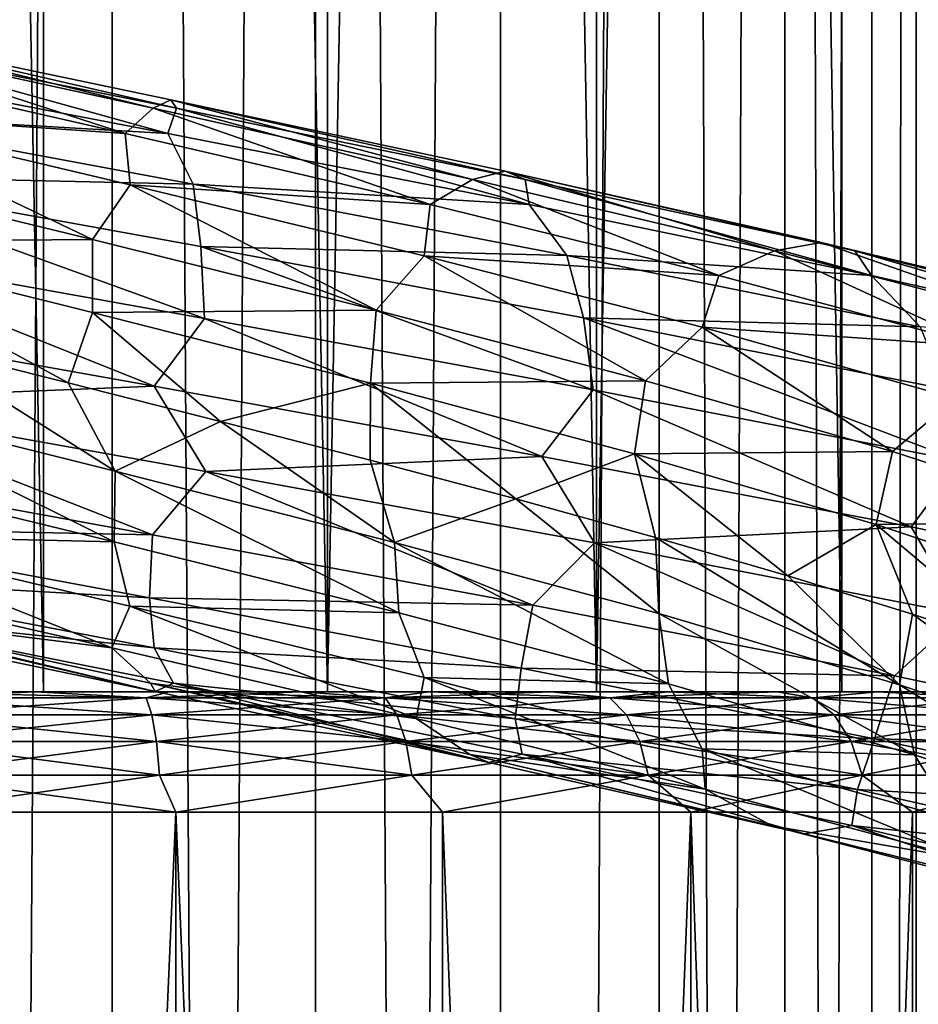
# Model space of a CAD drawing. Header units: metres. Extents: x -109 to 109, y -917 to 389.
# Tile 384 of 656: x 1 to 8.47, y -537.6 to -529.41. Entities that reach past the tile are written whole.
import ezdxf

# ---------------------------------------------------------------- set-up
doc = ezdxf.new("R2010")
doc.units = ezdxf.units.M
doc.layers.add('solid_24503124_XXX_01_SW0001', color=7, linetype='CONTINUOUS')
doc.layers.add('solid_24503124_XXX_01_SW0001_01', color=7, linetype='CONTINUOUS')

msp = doc.modelspace()

# ---------------------------------------------------------------- linework, layer by layer
at = {"layer": 'solid_24503124_XXX_01_SW0001'}
for points in [[(1.19961, -410, -12.944529), (-1.198704, -535, -12.944597), (-1.199508, -410, -12.944538)], [(1.19961, -410, -12.944529), (1.198704, -535, -12.944597), (-1.198704, -535, -12.944597)], [(1.767249, -701, -391.68576), (1.767193, -437, -391.68573), (0, -437, -391.5)], [(0, -701, -391.5), (1.767249, -701, -391.68576), (0, -437, -391.5)], [(-0.592989, -529.483887, -16.234524), (2.302049, -530.146912, -16.803442), (-0.668552, -529.554016, -16.94623)], [(-0.611028, -529.555908, -15.519527), (2.109582, -530.148804, -15.388528), (-0.592989, -529.483887, -16.234524)], [(2.109582, -530.148804, -15.388528), (2.256816, -530.077759, -16.0888), (-0.592989, -529.483887, -16.234524)], [(-0.668552, -529.554016, -16.94623), (2.231446, -530.357483, -17.481138), (-0.841772, -529.767395, -17.601917)], [(-0.716842, -529.769104, -14.852447), (1.875782, -530.35907, -14.751753), (-0.611028, -529.555908, -15.519527)], [(1.875782, -530.35907, -14.751753), (2.109582, -530.148804, -15.388528), (-0.611028, -529.555908, -15.519527)], [(-0.841772, -529.767395, -17.601917), (2.231446, -530.357483, -17.481138), (-0.742057, -530.187439, -18.17058)], [(-0.586729, -530.191345, -14.295144), (1.875782, -530.35907, -14.751753), (-0.716842, -529.769104, -14.852447)], [(-0.801254, -530.653503, -13.850875), (1.605399, -531.240234, -13.781503), (-0.586729, -530.191345, -14.295144)], [(-0.742057, -530.187439, -18.17058), (2.441063, -530.779846, -18.022203), (-0.754079, -530.706238, -18.605051)], [(2.231446, -530.357483, -17.481138), (2.441063, -530.779846, -18.022203), (-0.742057, -530.187439, -18.17058)], [(1.605399, -531.240234, -13.781503), (1.917247, -530.783691, -14.178966), (-0.586729, -530.191345, -14.295144)], [(-0.754079, -530.706238, -18.605051), (2.536741, -531.896179, -18.730049), (-0.771379, -531.303772, -18.884218)], [(2.441063, -530.779846, -18.022203), (2.50563, -531.298767, -18.452055), (-0.754079, -530.706238, -18.605051)], [(-0.771379, -531.303772, -18.884218), (2.117649, -532.457092, -18.881323), (-1.177117, -531.870605, -18.962351)], [(2.103364, -533.69342, -18.50569), (-1.122771, -533.107544, -18.590109), (-0.762675, -532.575745, -18.886497)], [(1.783667, -533.752075, -13.763273), (-0.584419, -532.57312, -13.5854), (-0.638761, -533.161438, -13.862901)], [(1.783667, -533.752075, -13.763273), (1.792995, -533.164795, -13.48001), (-0.584419, -532.57312, -13.5854)], [(1.783667, -533.752075, -13.763273), (-0.638761, -533.161438, -13.862901), (-0.589278, -533.695618, -14.300067)], [(1.766435, -534.633057, -14.771429), (-0.817891, -534.04541, -14.853435), (-0.634088, -534.3349, -15.52557)], [(2.125252, -534.995483, -16.113943), (-0.714795, -534.404175, -16.236853), (-0.692268, -534.333313, -16.952246)], [(3.557269, -535, 12.503851), (-3.557269, -535, 12.503851), (-5.795265, -535, 11.636799)], [(5.795265, -535, 11.636799), (3.557269, -535, 12.503851), (-5.795265, -535, 11.636799)], [(0, -535, 11.5), (5.795265, -535, 11.636799), (-5.795265, -535, 11.636799)], [(1.198704, -535, 12.944597), (-1.198704, -535, 12.944597), (-3.557269, -535, 12.503851)], [(3.557269, -535, 12.503851), (1.198704, -535, 12.944597), (-3.557269, -535, 12.503851)], [(2.050614, -535.04895, 11.629611), (1.127188, -535, 11.44462), (0, -535, 11.5)], [(0, -535.04895, 11.809017), (2.050614, -535.04895, 11.629611), (0, -535, 11.5)], [(2.099066, -535.191162, 11.904395), (2.050614, -535.04895, 11.629611), (0, -535.04895, 11.809017)], [(2.099066, -535.191162, 11.904395), (0, -535.04895, 11.809017), (0, -535.191162, 12.088039)], [(2.296869, -536, -12.287164), (2.296768, -589, -12.287185), (0, -589, -12.5)], [(0, -536, -12.5), (2.296869, -536, -12.287164), (0, -589, -12.5)]]:
    msp.add_3dface(points, dxfattribs=at)
at = {"layer": 'solid_24503124_XXX_01_SW0001_01'}
for points in [[(-1.199402, -410, 12.944548), (-1.198704, -535, 12.944597), (1.198704, -535, 12.944597)], [(-1.199402, -410, 12.944548), (1.198704, -535, 12.944597), (1.199402, -410, 12.944548)], [(1.199402, -410, 12.944548), (1.198704, -535, 12.944597), (3.557269, -535, 12.503851)], [(1.19961, -410, -12.944529), (3.557269, -535, -12.503851), (1.198704, -535, -12.944597)], [(1.199402, -410, 12.944548), (3.557269, -535, 12.503851), (3.557692, -410, 12.503706)], [(3.557568, -410, -12.503741), (3.557269, -535, -12.503851), (1.19961, -410, -12.944529)], [(3.557692, -410, 12.503706), (3.557269, -535, 12.503851), (5.795265, -535, 11.636799)], [(5.79467, -410, -11.637084), (5.795265, -535, -11.636799), (3.557269, -535, -12.503851)], [(5.79467, -410, -11.637084), (3.557269, -535, -12.503851), (3.557568, -410, -12.503741)], [(3.557692, -410, 12.503706), (5.795265, -535, 11.636799), (5.794521, -410, 11.637158)], [(5.794521, -410, 11.637158), (5.795265, -535, 11.636799), (7.834196, -535, 10.374236)], [(5.794521, -410, 11.637158), (7.834196, -535, 10.374236), (7.834294, -410, 10.374181)], [(7.834188, -410, -10.374262), (5.795265, -535, -11.636799), (5.79467, -410, -11.637084)], [(7.834188, -410, -10.374262), (7.834196, -535, -10.374236), (5.795265, -535, -11.636799)], [(7.834188, -410, -10.374262), (9.606456, -535, -8.758754), (7.834196, -535, -10.374236)], [(9.607141, -410, -8.758013), (9.606456, -535, -8.758754), (7.834188, -410, -10.374262)], [(7.834294, -410, 10.374181), (7.834196, -535, 10.374236), (9.606456, -535, 8.758754)], [(7.834294, -410, 10.374181), (9.606456, -535, 8.758754), (9.607066, -410, 8.758096)], [(0, -701, -408.5), (0, -437, -408.5), (1.767193, -437, -408.31427)], [(1.767249, -701, -408.31424), (0, -701, -408.5), (1.767193, -437, -408.31427)], [(3.457262, -701, -392.234863), (3.457402, -437, -392.234924), (1.767193, -437, -391.68573)], [(1.767249, -701, -391.68576), (3.457262, -701, -392.234863), (1.767193, -437, -391.68573)], [(1.767249, -701, -408.31424), (1.767193, -437, -408.31427), (3.457402, -437, -407.765076)], [(3.457262, -701, -407.765137), (1.767249, -701, -408.31424), (3.457402, -437, -407.765076)], [(3.457262, -701, -392.234863), (4.996175, -701, -393.123352), (3.457402, -437, -392.234924)], [(3.457262, -701, -407.765137), (3.457402, -437, -407.765076), (4.996158, -437, -406.876648)], [(4.996175, -701, -406.876648), (3.457262, -701, -407.765137), (4.996158, -437, -406.876648)], [(4.996175, -701, -393.123352), (4.996158, -437, -393.123352), (3.457402, -437, -392.234924)], [(4.996175, -701, -393.123352), (6.316738, -437, -394.312408), (4.996158, -437, -393.123352)], [(4.996175, -701, -406.876648), (4.996158, -437, -406.876648), (6.316738, -437, -405.687592)], [(4.996175, -701, -393.123352), (6.316731, -701, -394.312378), (6.316738, -437, -394.312408)], [(6.316731, -701, -405.687622), (4.996175, -701, -406.876648), (6.316738, -437, -405.687592)], [(6.316731, -701, -394.312378), (7.361216, -701, -395.75), (6.316738, -437, -394.312408)], [(6.316731, -701, -405.687622), (6.316738, -437, -405.687592), (7.361266, -437, -404.249908)], [(7.361216, -701, -404.25), (6.316731, -701, -405.687622), (7.361266, -437, -404.249908)], [(7.361216, -701, -395.75), (7.361266, -437, -395.750092), (6.316738, -437, -394.312408)], [(7.361216, -701, -395.75), (8.083981, -701, -397.373352), (7.361266, -437, -395.750092)], [(7.361216, -701, -404.25), (7.361266, -437, -404.249908), (8.083978, -437, -402.626648)], [(8.083981, -701, -402.626648), (7.361216, -701, -404.25), (8.083978, -437, -402.626648)], [(8.083981, -701, -397.373352), (8.083978, -437, -397.373352), (7.361266, -437, -395.750092)], [(8.083981, -701, -397.373352), (8.453425, -437, -399.111481), (8.083978, -437, -397.373352)], [(8.083981, -701, -402.626648), (8.083978, -437, -402.626648), (8.453425, -437, -400.888519)], [(8.083981, -701, -397.373352), (8.453436, -701, -399.111511), (8.453425, -437, -399.111481)], [(8.453436, -701, -400.888489), (8.083981, -701, -402.626648), (8.453425, -437, -400.888519)], [(8.453436, -701, -400.888489), (8.453425, -437, -400.888519), (8.453425, -437, -399.111481)], [(8.453436, -701, -399.111511), (8.453436, -701, -400.888489), (8.453425, -437, -399.111481)], [(-0.592989, -529.483887, -16.234524), (2.256816, -530.077759, -16.0888), (2.302049, -530.146912, -16.803442)], [(-0.668552, -529.554016, -16.94623), (2.302049, -530.146912, -16.803442), (2.231446, -530.357483, -17.481138)], [(2.109582, -530.148804, -15.388528), (4.764894, -530.74176, -14.782726), (2.256816, -530.077759, -16.0888)], [(2.256816, -530.077759, -16.0888), (5.201401, -530.739807, -16.142244), (2.302049, -530.146912, -16.803442)], [(2.256816, -530.077759, -16.0888), (5.036557, -530.671631, -15.445016), (5.201401, -530.739807, -16.142244)], [(4.764894, -530.74176, -14.782726), (5.036557, -530.671631, -15.445016), (2.256816, -530.077759, -16.0888)], [(1.875782, -530.35907, -14.751753), (4.410882, -530.948975, -14.200641), (2.109582, -530.148804, -15.388528)], [(4.410882, -530.948975, -14.200641), (4.764894, -530.74176, -14.782726), (2.109582, -530.148804, -15.388528)], [(2.302049, -530.146912, -16.803442), (5.236202, -530.94751, -16.826326), (2.231446, -530.357483, -17.481138)], [(2.302049, -530.146912, -16.803442), (5.201401, -530.739807, -16.142244), (5.236202, -530.94751, -16.826326)], [(-0.586729, -530.191345, -14.295144), (1.917247, -530.783691, -14.178966), (1.875782, -530.35907, -14.751753)], [(1.917247, -530.783691, -14.178966), (4.410882, -530.948975, -14.200641), (1.875782, -530.35907, -14.751753)], [(2.231446, -530.357483, -17.481138), (5.236202, -530.94751, -16.826326), (2.441063, -530.779846, -18.022203)], [(-0.801254, -530.653503, -13.850875), (-0.757519, -531.259644, -13.574944), (1.605399, -531.240234, -13.781503)], [(-0.754079, -530.706238, -18.605051), (2.50563, -531.298767, -18.452055), (2.536741, -531.896179, -18.730049)], [(4.410882, -530.948975, -14.200641), (6.812292, -531.538879, -13.218036), (4.764894, -530.74176, -14.782726)], [(4.764894, -530.74176, -14.782726), (7.274341, -531.334656, -13.723425), (5.036557, -530.671631, -15.445016)], [(6.812292, -531.538879, -13.218036), (7.274341, -531.334656, -13.723425), (4.764894, -530.74176, -14.782726)], [(5.036557, -530.671631, -15.445016), (7.94154, -531.332703, -14.985883), (5.201401, -530.739807, -16.142244)], [(5.036557, -530.671631, -15.445016), (7.661624, -531.265564, -14.32596), (7.94154, -531.332703, -14.985883)], [(7.274341, -531.334656, -13.723425), (7.661624, -531.265564, -14.32596), (5.036557, -530.671631, -15.445016)], [(5.201401, -530.739807, -16.142244), (8.082175, -531.537598, -15.659994), (5.236202, -530.94751, -16.826326)], [(5.201401, -530.739807, -16.142244), (7.94154, -531.332703, -14.985883), (8.082175, -531.537598, -15.659994)], [(1.605399, -531.240234, -13.781503), (3.963314, -531.826904, -13.296107), (1.917247, -530.783691, -14.178966)], [(1.917247, -530.783691, -14.178966), (4.361981, -531.376099, -13.62616), (4.410882, -530.948975, -14.200641)], [(3.963314, -531.826904, -13.296107), (4.361981, -531.376099, -13.62616), (1.917247, -530.783691, -14.178966)], [(2.441063, -530.779846, -18.022203), (5.548739, -531.372253, -17.31872), (2.50563, -531.298767, -18.452055)], [(5.236202, -530.94751, -16.826326), (5.548739, -531.372253, -17.31872), (2.441063, -530.779846, -18.022203)], [(4.361981, -531.376099, -13.62616), (6.812292, -531.538879, -13.218036), (4.410882, -530.948975, -14.200641)], [(5.236202, -530.94751, -16.826326), (8.082175, -531.537598, -15.659994), (5.548739, -531.372253, -17.31872)], [(-0.771379, -531.303772, -18.884218), (2.536741, -531.896179, -18.730049), (2.117649, -532.457092, -18.881323)], [(1.605399, -531.240234, -13.781503), (-0.757519, -531.259644, -13.574944), (1.603522, -531.846985, -13.501845)], [(-0.757519, -531.259644, -13.574944), (0.120601, -532.110107, -13.498654), (1.402683, -532.431458, -13.426671)], [(1.603522, -531.846985, -13.501845), (-0.757519, -531.259644, -13.574944), (1.402683, -532.431458, -13.426671)], [(1.605399, -531.240234, -13.781503), (1.603522, -531.846985, -13.501845), (3.963314, -531.826904, -13.296107)], [(2.50563, -531.298767, -18.452055), (5.766461, -532.488586, -17.998976), (2.536741, -531.896179, -18.730049)], [(2.50563, -531.298767, -18.452055), (5.687874, -531.891296, -17.730505), (5.766461, -532.488586, -17.998976)], [(5.548739, -531.372253, -17.31872), (5.687874, -531.891296, -17.730505), (2.50563, -531.298767, -18.452055)], [(7.274341, -531.334656, -13.723425), (9.559435, -531.927612, -12.241682), (7.661624, -531.265564, -14.32596)], [(7.661624, -531.265564, -14.32596), (10.436771, -531.925598, -13.368262), (7.94154, -531.332703, -14.985883)], [(7.661624, -531.265564, -14.32596), (10.049594, -531.859436, -12.764397), (10.436771, -531.925598, -13.368262)], [(9.559435, -531.927612, -12.241682), (10.049594, -531.859436, -12.764397), (7.661624, -531.265564, -14.32596)], [(3.963314, -531.826904, -13.296107), (6.20238, -532.413635, -12.410845), (4.361981, -531.376099, -13.62616)], [(4.361981, -531.376099, -13.62616), (6.673436, -531.968445, -12.656088), (6.812292, -531.538879, -13.218036)], [(6.20238, -532.413635, -12.410845), (6.673436, -531.968445, -12.656088), (4.361981, -531.376099, -13.62616)], [(5.548739, -531.372253, -17.31872), (8.486836, -531.964722, -16.084778), (5.687874, -531.891296, -17.730505)], [(8.082175, -531.537598, -15.659994), (8.486836, -531.964722, -16.084778), (5.548739, -531.372253, -17.31872)], [(6.812292, -531.538879, -13.218036), (9.005826, -532.128845, -11.832915), (7.274341, -531.334656, -13.723425)], [(9.005826, -532.128845, -11.832915), (9.559435, -531.927612, -12.241682), (7.274341, -531.334656, -13.723425)], [(7.94154, -531.332703, -14.985883), (10.681392, -532.127686, -14.01653), (8.082175, -531.537598, -15.659994)], [(7.94154, -531.332703, -14.985883), (10.436771, -531.925598, -13.368262), (10.681392, -532.127686, -14.01653)], [(6.673436, -531.968445, -12.656088), (9.005826, -532.128845, -11.832915), (6.812292, -531.538879, -13.218036)], [(8.082175, -531.537598, -15.659994), (10.681392, -532.127686, -14.01653), (8.486836, -531.964722, -16.084778)], [(-0.762675, -532.575745, -18.886497), (-1.177117, -531.870605, -18.962351), (2.117649, -532.457092, -18.881323)], [(1.603522, -531.846985, -13.501845), (1.402683, -532.431458, -13.426671), (2.66911, -532.752014, -13.233439)], [(3.963314, -531.826904, -13.296107), (1.603522, -531.846985, -13.501845), (3.915778, -532.434387, -13.020167)], [(3.915778, -532.434387, -13.020167), (1.603522, -531.846985, -13.501845), (2.66911, -532.752014, -13.233439)], [(3.963314, -531.826904, -13.296107), (3.915778, -532.434387, -13.020167), (6.20238, -532.413635, -12.410845)], [(2.536741, -531.896179, -18.730049), (5.340167, -533.042053, -18.233219), (2.117649, -532.457092, -18.881323)], [(2.536741, -531.896179, -18.730049), (5.766461, -532.488586, -17.998976), (5.340167, -533.042053, -18.233219)], [(5.687874, -531.891296, -17.730505), (8.81995, -533.080994, -16.716612), (5.766461, -532.488586, -17.998976)], [(5.687874, -531.891296, -17.730505), (8.696226, -532.483826, -16.465704), (8.81995, -533.080994, -16.716612)], [(8.486836, -531.964722, -16.084778), (8.696226, -532.483826, -16.465704), (5.687874, -531.891296, -17.730505)], [(6.20238, -532.413635, -12.410845), (8.254369, -533.000305, -11.152046), (6.673436, -531.968445, -12.656088)], [(6.673436, -531.968445, -12.656088), (8.77948, -532.560791, -11.297218), (9.005826, -532.128845, -11.832915)], [(8.254369, -533.000305, -11.152046), (8.77948, -532.560791, -11.297218), (6.673436, -531.968445, -12.656088)], [(-0.584419, -532.57312, -13.5854), (1.792995, -533.164795, -13.48001), (0.120601, -532.110107, -13.498654)], [(1.792995, -533.164795, -13.48001), (1.402683, -532.431458, -13.426671), (0.120601, -532.110107, -13.498654)], [(2.546579, -533.168335, -18.730659), (-0.762675, -532.575745, -18.886497), (2.117649, -532.457092, -18.881323)], [(1.792995, -533.164795, -13.48001), (2.66911, -532.752014, -13.233439), (1.402683, -532.431458, -13.426671)], [(2.546579, -533.168335, -18.730659), (2.117649, -532.457092, -18.881323), (5.340167, -533.042053, -18.233219)], [(3.915778, -532.434387, -13.020167), (2.66911, -532.752014, -13.233439), (3.913032, -533.073059, -12.919768)], [(3.915778, -532.434387, -13.020167), (3.913032, -533.073059, -12.919768), (5.123696, -533.394592, -12.488996)], [(6.20238, -532.413635, -12.410845), (3.915778, -532.434387, -13.020167), (6.110343, -533.02179, -12.146059)], [(6.110343, -533.02179, -12.146059), (3.915778, -532.434387, -13.020167), (5.123696, -533.394592, -12.488996)], [(6.20238, -532.413635, -12.410845), (6.110343, -533.02179, -12.146059), (8.254369, -533.000305, -11.152046)], [(5.766461, -532.488586, -17.998976), (8.409599, -533.628296, -17.036757), (5.340167, -533.042053, -18.233219)], [(5.766461, -532.488586, -17.998976), (8.81995, -533.080994, -16.716612), (8.409599, -533.628296, -17.036757)], [(2.103364, -533.69342, -18.50569), (-0.762675, -532.575745, -18.886497), (2.546579, -533.168335, -18.730659)], [(8.254369, -533.000305, -11.152046), (10.057761, -533.587036, -9.556809), (8.77948, -532.560791, -11.297218)], [(1.792995, -533.164795, -13.48001), (4.115121, -533.756531, -12.960478), (2.66911, -532.752014, -13.233439)], [(4.115121, -533.756531, -12.960478), (3.913032, -533.073059, -12.919768), (2.66911, -532.752014, -13.233439)], [(6.110343, -533.02179, -12.146059), (5.123696, -533.394592, -12.488996), (6.284709, -533.715149, -11.947518)], [(8.254369, -533.000305, -11.152046), (6.110343, -533.02179, -12.146059), (8.120147, -533.609131, -10.905467)], [(6.110343, -533.02179, -12.146059), (6.284709, -533.715149, -11.947518), (7.386197, -534.034912, -11.30015)], [(8.120147, -533.609131, -10.905467), (6.110343, -533.02179, -12.146059), (7.386197, -534.034912, -11.30015)], [(8.254369, -533.000305, -11.152046), (8.120147, -533.609131, -10.905467), (10.057761, -533.587036, -9.556809)], [(-1.073955, -533.630554, -18.159067), (-1.122771, -533.107544, -18.590109), (2.103364, -533.69342, -18.50569)], [(5.777092, -533.760925, -17.997583), (2.546579, -533.168335, -18.730659), (5.340167, -533.042053, -18.233219)], [(4.115121, -533.756531, -12.960478), (5.123696, -533.394592, -12.488996), (3.913032, -533.073059, -12.919768)], [(5.777092, -533.760925, -17.997583), (5.340167, -533.042053, -18.233219), (8.409599, -533.628296, -17.036757)], [(8.81995, -533.080994, -16.716612), (11.218936, -534.212952, -15.333603), (8.409599, -533.628296, -17.036757)], [(4.151271, -534.342712, -13.242322), (1.792995, -533.164795, -13.48001), (1.783667, -533.752075, -13.763273)], [(4.151271, -534.342712, -13.242322), (4.115121, -533.756531, -12.960478), (1.792995, -533.164795, -13.48001)], [(5.265815, -534.279236, -17.864338), (2.103364, -533.69342, -18.50569), (2.546579, -533.168335, -18.730659)], [(5.265815, -534.279236, -17.864338), (2.546579, -533.168335, -18.730659), (5.777092, -533.760925, -17.997583)], [(4.115121, -533.756531, -12.960478), (6.311787, -534.348206, -12.044908), (5.123696, -533.394592, -12.488996)], [(6.311787, -534.348206, -12.044908), (6.284709, -533.715149, -11.947518), (5.123696, -533.394592, -12.488996)], [(10.057761, -533.587036, -9.556809), (8.120147, -533.609131, -10.905467), (9.884868, -534.196533, -9.335159)], [(2.079292, -534.216797, -18.072428), (-1.073955, -533.630554, -18.159067), (2.103364, -533.69342, -18.50569)], [(-0.946098, -534.046631, -17.602827), (-1.073955, -533.630554, -18.159067), (2.079292, -534.216797, -18.072428)], [(8.830955, -534.353516, -16.712984), (5.777092, -533.760925, -17.997583), (8.409599, -533.628296, -17.036757)], [(8.120147, -533.609131, -10.905467), (7.386197, -534.034912, -11.30015), (8.421657, -534.354797, -10.550357)], [(8.120147, -533.609131, -10.905467), (8.421657, -534.354797, -10.550357), (9.384465, -534.675659, -9.703531)], [(9.884868, -534.196533, -9.335159), (8.120147, -533.609131, -10.905467), (9.384465, -534.675659, -9.703531)], [(8.830955, -534.353516, -16.712984), (8.409599, -533.628296, -17.036757), (11.218936, -534.212952, -15.333603)], [(-0.589278, -533.695618, -14.300067), (-0.817891, -534.04541, -14.853435), (1.766435, -534.633057, -14.771429)], [(1.915365, -534.287903, -14.184288), (-0.589278, -533.695618, -14.300067), (1.766435, -534.633057, -14.771429)], [(1.783667, -533.752075, -13.763273), (-0.589278, -533.695618, -14.300067), (1.915365, -534.287903, -14.184288)], [(4.151271, -534.342712, -13.242322), (1.783667, -533.752075, -13.763273), (1.915365, -534.287903, -14.184288)], [(2.079292, -534.216797, -18.072428), (2.103364, -533.69342, -18.50569), (5.265815, -534.279236, -17.864338)], [(6.392746, -534.933411, -12.318048), (6.311787, -534.348206, -12.044908), (4.115121, -533.756531, -12.960478)], [(6.392746, -534.933411, -12.318048), (4.115121, -533.756531, -12.960478), (4.151271, -534.342712, -13.242322)], [(8.270804, -534.865051, -16.687206), (5.265815, -534.279236, -17.864338), (5.777092, -533.760925, -17.997583)], [(8.270804, -534.865051, -16.687206), (5.777092, -533.760925, -17.997583), (8.830955, -534.353516, -16.712984)], [(8.314633, -534.93988, -10.7602), (7.386197, -534.034912, -11.30015), (6.284709, -533.715149, -11.947518)], [(6.311787, -534.348206, -12.044908), (8.314633, -534.93988, -10.7602), (6.284709, -533.715149, -11.947518)], [(2.118537, -534.634705, -17.501364), (-0.946098, -534.046631, -17.602827), (2.079292, -534.216797, -18.072428)], [(-0.692268, -534.333313, -16.952246), (-0.946098, -534.046631, -17.602827), (2.118537, -534.634705, -17.501364)], [(8.314633, -534.93988, -10.7602), (8.421657, -534.354797, -10.550357), (7.386197, -534.034912, -11.30015)], [(5.169501, -534.803101, -17.441078), (2.079292, -534.216797, -18.072428), (5.265815, -534.279236, -17.864338)], [(2.118537, -534.634705, -17.501364), (2.079292, -534.216797, -18.072428), (5.169501, -534.803101, -17.441078)], [(-0.634088, -534.3349, -15.52557), (-0.714795, -534.404175, -16.236853), (2.125252, -534.995483, -16.113943)], [(2.277427, -534.92572, -16.813812), (-0.692268, -534.333313, -16.952246), (2.118537, -534.634705, -17.501364)], [(2.125252, -534.995483, -16.113943), (-0.692268, -534.333313, -16.952246), (2.277427, -534.92572, -16.813812)], [(2.085675, -534.927307, -15.398802), (-0.634088, -534.3349, -15.52557), (2.125252, -534.995483, -16.113943)], [(1.766435, -534.633057, -14.771429), (-0.634088, -534.3349, -15.52557), (2.085675, -534.927307, -15.398802)], [(1.915365, -534.287903, -14.184288), (1.766435, -534.633057, -14.771429), (4.296977, -535.220642, -14.242032)], [(4.360834, -534.880188, -13.631802), (1.915365, -534.287903, -14.184288), (4.296977, -535.220642, -14.242032)], [(4.151271, -534.342712, -13.242322), (1.915365, -534.287903, -14.184288), (4.360834, -534.880188, -13.631802)], [(6.392746, -534.933411, -12.318048), (4.151271, -534.342712, -13.242322), (4.360834, -534.880188, -13.631802)], [(5.169501, -534.803101, -17.441078), (5.265815, -534.279236, -17.864338), (8.270804, -534.865051, -16.687206)], [(8.438634, -535.524048, -11.017668), (8.314633, -534.93988, -10.7602), (6.311787, -534.348206, -12.044908)], [(8.438634, -535.524048, -11.017668), (6.311787, -534.348206, -12.044908), (6.392746, -534.933411, -12.318048)], [(11.027102, -535.450928, -15.009392), (8.270804, -534.865051, -16.687206), (8.830955, -534.353516, -16.712984)], [(8.314633, -534.93988, -10.7602), (10.063121, -535.531555, -9.145739), (8.421657, -534.354797, -10.550357)], [(10.063121, -535.531555, -9.145739), (9.384465, -534.675659, -9.703531), (8.421657, -534.354797, -10.550357)], [(4.296977, -535.220642, -14.242032), (1.766435, -534.633057, -14.771429), (2.085675, -534.927307, -15.398802)], [(5.118577, -535.222778, -16.868994), (2.118537, -534.634705, -17.501364), (5.169501, -534.803101, -17.441078)], [(2.277427, -534.92572, -16.813812), (2.118537, -534.634705, -17.501364), (5.118577, -535.222778, -16.868994)], [(5.118577, -535.222778, -16.868994), (5.169501, -534.803101, -17.441078), (8.104913, -535.389343, -16.285934)], [(8.104913, -535.389343, -16.285934), (5.169501, -534.803101, -17.441078), (8.270804, -534.865051, -16.687206)], [(4.360834, -534.880188, -13.631802), (4.296977, -535.220642, -14.242032), (6.698265, -535.808289, -13.283037)], [(6.673082, -535.472473, -12.661951), (4.360834, -534.880188, -13.631802), (6.698265, -535.808289, -13.283037)], [(6.392746, -534.933411, -12.318048), (4.360834, -534.880188, -13.631802), (6.673082, -535.472473, -12.661951)], [(8.104913, -535.389343, -16.285934), (8.270804, -534.865051, -16.687206), (11.027102, -535.450928, -15.009392)], [(-5.795265, -535, -11.636799), (-3.557269, -535, -12.503851), (5.795265, -535, -11.636799)], [(0, -535, -11.5), (-5.795265, -535, -11.636799), (5.795265, -535, -11.636799)], [(-3.557269, -535, -12.503851), (3.557269, -535, -12.503851), (5.795265, -535, -11.636799)], [(-3.557269, -535, -12.503851), (-1.198704, -535, -12.944597), (3.557269, -535, -12.503851)], [(-1.198704, -535, -12.944597), (1.198704, -535, -12.944597), (3.557269, -535, -12.503851)], [(0, -535, 11.5), (1.127188, -535, 11.44462), (5.795265, -535, 11.636799)], [(1.127188, -535, -11.44462), (0, -535, -11.5), (5.795265, -535, -11.636799)], [(0, -535.04895, -11.809017), (0, -535, -11.5), (1.127188, -535, -11.44462)], [(2.050614, -535.04895, -11.629611), (0, -535.04895, -11.809017), (1.127188, -535, -11.44462)], [(1.127188, -535, 11.44462), (2.243567, -535, 11.279025), (5.795265, -535, 11.636799)], [(2.243567, -535, -11.279025), (1.127188, -535, -11.44462), (5.795265, -535, -11.636799)], [(2.050614, -535.04895, -11.629611), (1.127188, -535, -11.44462), (2.243567, -535, -11.279025)], [(2.050614, -535.04895, 11.629611), (2.243567, -535, 11.279025), (1.127188, -535, 11.44462)], [(2.050614, -535.04895, -11.629611), (2.243567, -535, -11.279025), (3.338248, -535, -11.004817)], [(4.038922, -535.04895, -11.096847), (2.050614, -535.04895, -11.629611), (3.338248, -535, -11.004817)], [(2.050614, -535.04895, 11.629611), (4.038922, -535.04895, 11.096847), (2.243567, -535, 11.279025)], [(2.085675, -534.927307, -15.398802), (2.125252, -534.995483, -16.113943), (4.899835, -535.586853, -15.496554)], [(4.740979, -535.519714, -14.797731), (2.085675, -534.927307, -15.398802), (4.899835, -535.586853, -15.496554)], [(4.296977, -535.220642, -14.242032), (2.085675, -534.927307, -15.398802), (4.740979, -535.519714, -14.797731)], [(4.899835, -535.586853, -15.496554), (2.125252, -534.995483, -16.113943), (2.277427, -534.92572, -16.813812)], [(2.243567, -535, 11.279025), (3.338248, -535, 11.004817), (5.795265, -535, 11.636799)], [(2.243567, -535, -11.279025), (5.795265, -535, -11.636799), (7.834196, -535, -10.374236)], [(3.338248, -535, -11.004817), (2.243567, -535, -11.279025), (7.834196, -535, -10.374236)], [(4.038922, -535.04895, 11.096847), (3.338248, -535, 11.004817), (2.243567, -535, 11.279025)], [(5.176735, -535.518127, -16.15749), (2.277427, -534.92572, -16.813812), (5.118577, -535.222778, -16.868994)], [(4.899835, -535.586853, -15.496554), (2.277427, -534.92572, -16.813812), (5.176735, -535.518127, -16.15749)], [(3.338248, -535, 11.004817), (4.400902, -535, 10.624596), (5.795265, -535, 11.636799)], [(4.400902, -535, -10.624596), (3.338248, -535, -11.004817), (7.834196, -535, -10.374236)], [(4.038922, -535.04895, -11.096847), (3.338248, -535, -11.004817), (4.400902, -535, -10.624596)], [(4.038922, -535.04895, 11.096847), (4.400902, -535, 10.624596), (3.338248, -535, 11.004817)], [(4.038922, -535.04895, -11.096847), (4.400902, -535, -10.624596), (5.421025, -535, -10.14211)], [(5.904509, -535.04895, -10.226909), (4.038922, -535.04895, -11.096847), (5.421025, -535, -10.14211)], [(4.038922, -535.04895, 11.096847), (5.904509, -535.04895, 10.226909), (4.400902, -535, 10.624596)], [(4.400902, -535, 10.624596), (7.834196, -535, 10.374236), (5.795265, -535, 11.636799)], [(4.400902, -535, 10.624596), (5.421025, -535, 10.14211), (7.834196, -535, 10.374236)], [(5.421025, -535, -10.14211), (4.400902, -535, -10.624596), (7.834196, -535, -10.374236)], [(5.904509, -535.04895, 10.226909), (5.421025, -535, 10.14211), (4.400902, -535, 10.624596)], [(5.421025, -535, 10.14211), (6.389102, -535, 9.561869), (7.834196, -535, 10.374236)], [(5.421025, -535, -10.14211), (7.834196, -535, -10.374236), (9.606456, -535, -8.758754)], [(6.389102, -535, -9.561869), (5.421025, -535, -10.14211), (9.606456, -535, -8.758754)], [(5.904509, -535.04895, -10.226909), (5.421025, -535, -10.14211), (6.389102, -535, -9.561869)], [(5.904509, -535.04895, 10.226909), (6.389102, -535, 9.561869), (5.421025, -535, 10.14211)], [(5.904509, -535.04895, -10.226909), (6.389102, -535, -9.561869), (7.295481, -535, -8.889649)], [(7.59069, -535.04895, -9.046232), (5.904509, -535.04895, -10.226909), (7.295481, -535, -8.889649)], [(5.904509, -535.04895, 10.226909), (7.59069, -535.04895, 9.046232), (6.389102, -535, 9.561869)], [(6.389102, -535, 9.561869), (7.295481, -535, 8.889649), (7.834196, -535, 10.374236)], [(7.295481, -535, -8.889649), (6.389102, -535, -9.561869), (9.606456, -535, -8.758754)], [(7.59069, -535.04895, 9.046232), (7.295481, -535, 8.889649), (6.389102, -535, 9.561869)], [(8.438634, -535.524048, -11.017668), (6.392746, -534.933411, -12.318048), (6.673082, -535.472473, -12.661951)], [(7.295481, -535, 8.889649), (9.606456, -535, 8.758754), (7.834196, -535, 10.374236)], [(7.295481, -535, 8.889649), (8.131763, -535, 8.131688), (9.606456, -535, 8.758754)], [(8.131763, -535, -8.131688), (7.295481, -535, -8.889649), (9.606456, -535, -8.758754)], [(7.59069, -535.04895, -9.046232), (7.295481, -535, -8.889649), (8.131763, -535, -8.131688)], [(7.59069, -535.04895, 9.046232), (8.131763, -535, 8.131688), (7.295481, -535, 8.889649)], [(9.046232, -535.04895, -7.59069), (7.59069, -535.04895, -9.046232), (8.131763, -535, -8.131688)], [(7.59069, -535.04895, 9.046232), (9.046232, -535.04895, 7.59069), (8.131763, -535, 8.131688)], [(8.131763, -535, 8.131688), (8.889584, -535, 7.295564), (9.606456, -535, 8.758754)], [(8.131763, -535, -8.131688), (9.606456, -535, -8.758754), (11.053084, -535, -6.843201)], [(8.889584, -535, -7.295564), (8.131763, -535, -8.131688), (11.053084, -535, -6.843201)], [(9.046232, -535.04895, -7.59069), (8.131763, -535, -8.131688), (8.889584, -535, -7.295564)], [(9.046232, -535.04895, 7.59069), (8.889584, -535, 7.295564), (8.131763, -535, 8.131688)], [(10.227201, -536.114746, -9.380729), (10.063121, -535.531555, -9.145739), (8.314633, -534.93988, -10.7602)], [(10.227201, -536.114746, -9.380729), (8.314633, -534.93988, -10.7602), (8.438634, -535.524048, -11.017668)], [(0, -535.191162, -12.088039), (0, -535.04895, -11.809017), (2.050614, -535.04895, -11.629611)], [(2.099066, -535.191162, -11.904395), (0, -535.191162, -12.088039), (2.050614, -535.04895, -11.629611)], [(2.099066, -535.191162, -11.904395), (2.050614, -535.04895, -11.629611), (4.038922, -535.04895, -11.096847)], [(4.134353, -535.191162, 11.359041), (4.038922, -535.04895, 11.096847), (2.050614, -535.04895, 11.629611)], [(4.134353, -535.191162, 11.359041), (2.050614, -535.04895, 11.629611), (2.099066, -535.191162, 11.904395)], [(2.099066, -535.191162, -11.904395), (4.038922, -535.04895, -11.096847), (4.134353, -535.191162, -11.359041)], [(4.134353, -535.191162, -11.359041), (4.038922, -535.04895, -11.096847), (5.904509, -535.04895, -10.226909)], [(6.04402, -535.191162, 10.468549), (5.904509, -535.04895, 10.226909), (4.038922, -535.04895, 11.096847)], [(6.04402, -535.191162, 10.468549), (4.038922, -535.04895, 11.096847), (4.134353, -535.191162, 11.359041)], [(4.134353, -535.191162, -11.359041), (5.904509, -535.04895, -10.226909), (6.04402, -535.191162, -10.468549)], [(6.04402, -535.191162, -10.468549), (5.904509, -535.04895, -10.226909), (7.59069, -535.04895, -9.046232)], [(7.770042, -535.191162, 9.259975), (7.59069, -535.04895, 9.046232), (5.904509, -535.04895, 10.226909)], [(7.770042, -535.191162, 9.259975), (5.904509, -535.04895, 10.226909), (6.04402, -535.191162, 10.468549)], [(6.04402, -535.191162, -10.468549), (7.59069, -535.04895, -9.046232), (7.770042, -535.191162, -9.259975)], [(7.770042, -535.191162, -9.259975), (7.59069, -535.04895, -9.046232), (9.046232, -535.04895, -7.59069)], [(9.259975, -535.191162, 7.770042), (9.046232, -535.04895, 7.59069), (7.59069, -535.04895, 9.046232)], [(9.259975, -535.191162, 7.770042), (7.59069, -535.04895, 9.046232), (7.770042, -535.191162, 9.259975)], [(7.770042, -535.191162, -9.259975), (9.046232, -535.04895, -7.59069), (9.259975, -535.191162, -7.770042)], [(2.099066, -535.191162, -11.904395), (2.137502, -535.41272, -12.122379), (0, -535.41272, -12.309386)], [(2.099066, -535.191162, -11.904395), (0, -535.41272, -12.309386), (0, -535.191162, -12.088039)], [(0, -535.191162, 12.088039), (0, -535.41272, 12.309386), (2.137502, -535.41272, 12.122379)], [(2.099066, -535.191162, 11.904395), (0, -535.191162, 12.088039), (2.137502, -535.41272, 12.122379)], [(2.099066, -535.191162, 11.904395), (2.137502, -535.41272, 12.122379), (4.210058, -535.41272, 11.567039)], [(4.134353, -535.191162, 11.359041), (2.099066, -535.191162, 11.904395), (4.210058, -535.41272, 11.567039)], [(2.099066, -535.191162, -11.904395), (4.134353, -535.191162, -11.359041), (2.137502, -535.41272, -12.122379)], [(4.134353, -535.191162, -11.359041), (4.210058, -535.41272, -11.567039), (2.137502, -535.41272, -12.122379)], [(4.134353, -535.191162, 11.359041), (4.210058, -535.41272, 11.567039), (6.154693, -535.41272, 10.660241)], [(6.04402, -535.191162, 10.468549), (4.134353, -535.191162, 11.359041), (6.154693, -535.41272, 10.660241)], [(4.134353, -535.191162, -11.359041), (6.04402, -535.191162, -10.468549), (4.210058, -535.41272, -11.567039)], [(6.04402, -535.191162, -10.468549), (6.154693, -535.41272, -10.660241), (4.210058, -535.41272, -11.567039)], [(6.698265, -535.808289, -13.283037), (4.296977, -535.220642, -14.242032), (4.740979, -535.519714, -14.797731)], [(7.964424, -535.810852, -15.727065), (5.118577, -535.222778, -16.868994), (8.104913, -535.389343, -16.285934)], [(5.176735, -535.518127, -16.15749), (5.118577, -535.222778, -16.868994), (7.964424, -535.810852, -15.727065)], [(6.04402, -535.191162, 10.468549), (6.154693, -535.41272, 10.660241), (7.912321, -535.41272, 9.429537)], [(7.770042, -535.191162, 9.259975), (6.04402, -535.191162, 10.468549), (7.912321, -535.41272, 9.429537)], [(6.04402, -535.191162, -10.468549), (7.770042, -535.191162, -9.259975), (6.154693, -535.41272, -10.660241)], [(7.770042, -535.191162, -9.259975), (7.912321, -535.41272, -9.429537), (6.154693, -535.41272, -10.660241)], [(7.770042, -535.191162, 9.259975), (7.912321, -535.41272, 9.429537), (9.429537, -535.41272, 7.912321)], [(9.259975, -535.191162, 7.770042), (7.770042, -535.191162, 9.259975), (9.429537, -535.41272, 7.912321)], [(7.770042, -535.191162, -9.259975), (9.259975, -535.191162, -7.770042), (7.912321, -535.41272, -9.429537)], [(9.259975, -535.191162, -7.770042), (9.429537, -535.41272, -7.912321), (7.912321, -535.41272, -9.429537)], [(7.964424, -535.810852, -15.727065), (8.104913, -535.389343, -16.285934), (10.796248, -535.975586, -14.641399)], [(10.796248, -535.975586, -14.641399), (8.104913, -535.389343, -16.285934), (11.027102, -535.450928, -15.009392)], [(0, -535.41272, 12.309386), (0, -535.691895, 12.451347), (2.162154, -535.691895, 12.262183)], [(2.137502, -535.41272, 12.122379), (0, -535.41272, 12.309386), (2.162154, -535.691895, 12.262183)], [(2.137502, -535.41272, -12.122379), (2.162154, -535.691895, -12.262183), (0, -535.691895, -12.451347)], [(2.137502, -535.41272, -12.122379), (0, -535.691895, -12.451347), (0, -535.41272, -12.309386)], [(2.137502, -535.41272, 12.122379), (2.162154, -535.691895, 12.262183), (4.258612, -535.691895, 11.700439)], [(4.210058, -535.41272, 11.567039), (2.137502, -535.41272, 12.122379), (4.258612, -535.691895, 11.700439)], [(2.137502, -535.41272, -12.122379), (4.210058, -535.41272, -11.567039), (2.162154, -535.691895, -12.262183)], [(4.210058, -535.41272, -11.567039), (4.258612, -535.691895, -11.700439), (2.162154, -535.691895, -12.262183)], [(4.210058, -535.41272, 11.567039), (4.258612, -535.691895, 11.700439), (6.225674, -535.691895, 10.783183)], [(6.154693, -535.41272, 10.660241), (4.210058, -535.41272, 11.567039), (6.225674, -535.691895, 10.783183)], [(4.210058, -535.41272, -11.567039), (6.154693, -535.41272, -10.660241), (4.258612, -535.691895, -11.700439)], [(6.154693, -535.41272, -10.660241), (6.225674, -535.691895, -10.783183), (4.258612, -535.691895, -11.700439)], [(6.154693, -535.41272, 10.660241), (6.225674, -535.691895, 10.783183), (8.003572, -535.691895, 9.538285)], [(7.912321, -535.41272, 9.429537), (6.154693, -535.41272, 10.660241), (8.003572, -535.691895, 9.538285)], [(6.154693, -535.41272, -10.660241), (7.912321, -535.41272, -9.429537), (6.225674, -535.691895, -10.783183)], [(7.912321, -535.41272, -9.429537), (8.003572, -535.691895, -9.538285), (6.225674, -535.691895, -10.783183)], [(6.673082, -535.472473, -12.661951), (6.698265, -535.808289, -13.283037), (8.896832, -536.395935, -11.92289)], [(8.779972, -536.064819, -11.3032), (6.673082, -535.472473, -12.661951), (8.896832, -536.395935, -11.92289)], [(8.438634, -535.524048, -11.017668), (6.673082, -535.472473, -12.661951), (8.779972, -536.064819, -11.3032)], [(7.912321, -535.41272, 9.429537), (8.003572, -535.691895, 9.538285), (9.538285, -535.691895, 8.003572)], [(9.429537, -535.41272, 7.912321), (7.912321, -535.41272, 9.429537), (9.538285, -535.691895, 8.003572)], [(7.912321, -535.41272, -9.429537), (9.429537, -535.41272, -7.912321), (8.003572, -535.691895, -9.538285)], [(9.429537, -535.41272, -7.912321), (9.538285, -535.691895, -8.003572), (8.003572, -535.691895, -9.538285)], [(4.740979, -535.519714, -14.797731), (4.899835, -535.586853, -15.496554), (7.525203, -536.178223, -14.406144)], [(7.25139, -536.112183, -13.74342), (4.740979, -535.519714, -14.797731), (7.525203, -536.178223, -14.406144)], [(6.698265, -535.808289, -13.283037), (4.740979, -535.519714, -14.797731), (7.25139, -536.112183, -13.74342)], [(7.525203, -536.178223, -14.406144), (4.899835, -535.586853, -15.496554), (5.176735, -535.518127, -16.15749)], [(7.917833, -536.110596, -15.006274), (5.176735, -535.518127, -16.15749), (7.964424, -535.810852, -15.727065)], [(7.525203, -536.178223, -14.406144), (5.176735, -535.518127, -16.15749), (7.917833, -536.110596, -15.006274)], [(10.227201, -536.114746, -9.380729), (8.438634, -535.524048, -11.017668), (8.779972, -536.064819, -11.3032)], [(0, -535.691895, 12.451347), (0, -536, 12.5), (2.296869, -536, 12.287164)], [(2.162154, -535.691895, 12.262183), (0, -535.691895, 12.451347), (2.296869, -536, 12.287164)], [(2.162154, -535.691895, -12.262183), (2.296869, -536, -12.287164), (0, -536, -12.5)], [(0, -535.691895, -12.451347), (2.162154, -535.691895, -12.262183), (0, -536, -12.5)], [(4.258612, -535.691895, 11.700439), (2.162154, -535.691895, 12.262183), (2.296869, -536, 12.287164)], [(2.162154, -535.691895, -12.262183), (4.258612, -535.691895, -11.700439), (2.296869, -536, -12.287164)], [(4.258612, -535.691895, 11.700439), (2.296869, -536, 12.287164), (4.515521, -536, 11.655903)], [(4.258612, -535.691895, -11.700439), (4.515521, -536, -11.655903), (2.296869, -536, -12.287164)], [(6.225674, -535.691895, 10.783183), (4.258612, -535.691895, 11.700439), (4.515521, -536, 11.655903)], [(4.258612, -535.691895, -11.700439), (6.225674, -535.691895, -10.783183), (4.515521, -536, -11.655903)], [(6.225674, -535.691895, 10.783183), (4.515521, -536, 11.655903), (6.580402, -536, 10.627714)], [(6.225674, -535.691895, -10.783183), (6.580402, -536, -10.627714), (4.515521, -536, -11.655903)], [(8.003572, -535.691895, 9.538285), (6.225674, -535.691895, 10.783183), (6.580402, -536, 10.627714)], [(6.225674, -535.691895, -10.783183), (8.003572, -535.691895, -9.538285), (6.580402, -536, -10.627714)], [(8.003572, -535.691895, 9.538285), (6.580402, -536, 10.627714), (8.421196, -536, 9.237612)], [(8.003572, -535.691895, -9.538285), (8.421196, -536, -9.237612), (6.580402, -536, -10.627714)], [(9.538285, -535.691895, 8.003572), (8.003572, -535.691895, 9.538285), (8.421196, -536, 9.237612)], [(8.003572, -535.691895, -9.538285), (9.538285, -535.691895, -8.003572), (8.421196, -536, -9.237612)], [(9.538285, -535.691895, 8.003572), (8.421196, -536, 9.237612), (9.975215, -536, 7.532933)], [(9.538285, -535.691895, -8.003572), (9.975215, -536, -7.532933), (8.421196, -536, -9.237612)], [(8.896832, -536.395935, -11.92289), (6.698265, -535.808289, -13.283037), (7.25139, -536.112183, -13.74342)], [(7.917833, -536.110596, -15.006274), (7.964424, -535.810852, -15.727065), (10.568844, -536.398926, -14.109408)], [(10.568844, -536.398926, -14.109408), (7.964424, -535.810852, -15.727065), (10.796248, -535.975586, -14.641399)], [(0, -536, 12.5), (0, -589, 12.5), (2.296768, -589, 12.287185)], [(2.296869, -536, 12.287164), (0, -536, 12.5), (2.296768, -589, 12.287185)], [(2.296869, -536, 12.287164), (2.296768, -589, 12.287185), (4.515498, -589, 11.655905)], [(2.296869, -536, -12.287164), (4.515498, -589, -11.655905), (2.296768, -589, -12.287185)], [(4.515521, -536, 11.655903), (2.296869, -536, 12.287164), (4.515498, -589, 11.655905)], [(2.296869, -536, -12.287164), (4.515521, -536, -11.655903), (4.515498, -589, -11.655905)], [(4.515521, -536, 11.655903), (4.515498, -589, 11.655905), (6.580397, -589, 10.627702)], [(6.580402, -536, -10.627714), (6.580397, -589, -10.627702), (4.515498, -589, -11.655905)], [(4.515521, -536, -11.655903), (6.580402, -536, -10.627714), (4.515498, -589, -11.655905)], [(6.580402, -536, 10.627714), (4.515521, -536, 11.655903), (6.580397, -589, 10.627702)], [(6.580402, -536, 10.627714), (6.580397, -589, 10.627702), (8.421219, -589, 9.237588)], [(8.421196, -536, -9.237612), (8.421219, -589, -9.237588), (6.580397, -589, -10.627702)], [(6.580402, -536, -10.627714), (8.421196, -536, -9.237612), (6.580397, -589, -10.627702)], [(8.421196, -536, 9.237612), (6.580402, -536, 10.627714), (8.421219, -589, 9.237588)], [(9.975215, -536, 7.532933), (8.421196, -536, 9.237612), (8.421219, -589, 9.237588)], [(8.421196, -536, -9.237612), (9.975215, -536, -7.532933), (8.421219, -589, -9.237588)], [(9.975215, -536, 7.532933), (8.421219, -589, 9.237588), (9.97529, -589, 7.532837)], [(9.975215, -536, -7.532933), (9.97529, -589, -7.532837), (8.421219, -589, -9.237588)], [(7.25139, -536.112183, -13.74342), (7.525203, -536.178223, -14.406144), (9.919767, -536.769592, -12.874769)], [(9.538547, -536.70459, -12.266803), (7.25139, -536.112183, -13.74342), (9.919767, -536.769592, -12.874769)], [(8.896832, -536.395935, -11.92289), (7.25139, -536.112183, -13.74342), (9.538547, -536.70459, -12.266803)], [(9.919767, -536.769592, -12.874769), (7.525203, -536.178223, -14.406144), (7.917833, -536.110596, -15.006274)], [(10.415157, -536.703003, -13.393948), (7.917833, -536.110596, -15.006274), (10.568844, -536.398926, -14.109408)], [(9.919767, -536.769592, -12.874769), (7.917833, -536.110596, -15.006274), (10.415157, -536.703003, -13.393948)]]:
    msp.add_3dface(points, dxfattribs=at)

doc.saveas('drawing.dxf')
